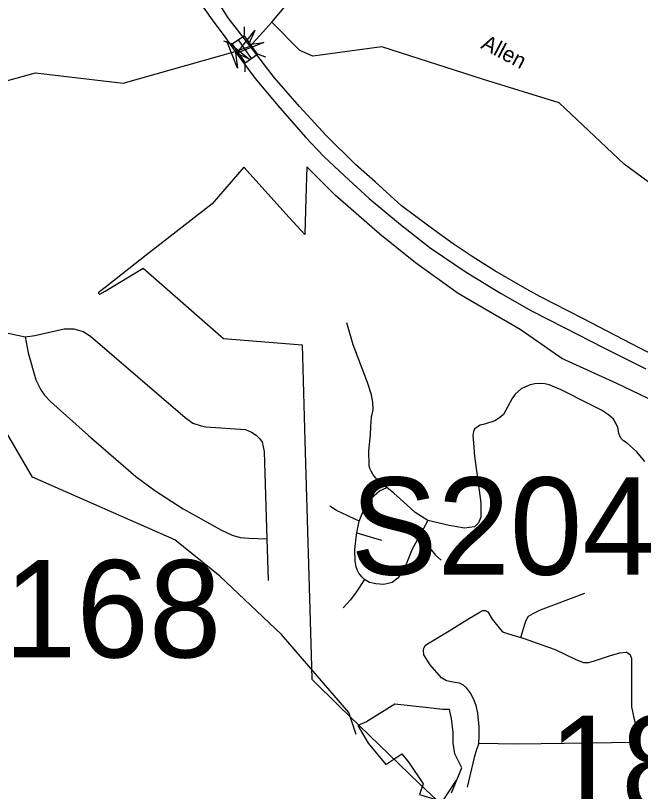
# Model space of a CAD drawing. Extents: x 884530 to 1028605, y 526725 to 653634.
# Drawn here: x 969696 to 972328, y 596832 to 600100 of the extents above; entities that cross this region are included whole.
import ezdxf

# ---------------------------------------------------------------- set-up
doc = ezdxf.new("R2010")
doc.units = 0
for name, color, linetype in [('Exist Boundary Political City Limit New', 7, 'Continuous'), ('Exist Hydrographic Creek Single Shore', 7, 'Continuous'), ('Exist Hydrographic Creek Single Shore Label', 7, 'Continuous'), ('Exist Hydrographic Pond Over 1500 Sq Ft', 7, 'Continuous'), ('Exist Road Non-System Type 51', 7, 'Continuous'), ('Exist Road Primary Interstate Divided Center Attributed', 7, 'Continuous'), ('Exist Road Primary Interstate Structure Ovrhead Sign Number Label', 7, 'Continuous'), ('Exist Road Primary Interstate Structure Standard Bridge CELL', 7, 'Continuous'), ('Exist Road Secondary Structure Pipe Number Label', 7, 'Continuous'), ('Exist Road Secondary Structure Standard Bridge Attributed CELL', 7, 'Continuous'), ('Exist Road Secondary Structure Standard Bridge Number Label', 7, 'Continuous'), ('Map Preparation Boundary City Limit Buffer Line', 7, 'Continuous')]:
    doc.layers.add(name, color=color, linetype=linetype)

msp = doc.modelspace()

# ---------------------------------------------------------------- linework, layer by layer
at = {"layer": 'Exist Boundary Political City Limit New'}
for points in [[(972586.7, 598378.6), (972228.1, 598549.9), (972027.2, 598641.6), (971996.1, 598655.1), (971875.3, 598739.4), (971821, 598777.3), (971677.4, 598860.7), (971576.9, 598919.1), (971559.8, 598929), (971381, 599058.8), (971229.8, 599178.4), (971042.4, 599342.8), (970922.1, 599462.1), (970918.4, 599330.7), (970914.1, 599177.1), (970848.8, 599249.3), (970656.8, 599461.3), (970524.6, 599306.8), (970246.4, 599090.1), (970072.8, 598954.8), (970043.9, 598932.4), (970051.2, 598926.1), (970072.8, 598938.8), (970233.2, 599035.2)], [(970233.2, 599035.2), (970571.4, 598739.1), (970903.4, 598713.2), (970914.9, 598308.1)], [(970914.9, 598308.1), (970940.5, 597407.8), (970943.4, 597304.3), (971059.4, 597191.1), (971396, 596864.7), (971619.9, 596653.6)]]:
    msp.add_lwpolyline(points, dxfattribs=at)
at = {"layer": 'Exist Hydrographic Creek Single Shore'}
for points in [[(970775.4, 600071.5), (970893.6, 600214.5), (971243.5, 600574.5), (971351.9, 600648.5), (971549, 600668.2), (972059.4, 600915.6), (972380.3, 601027.3), (972522.9, 601084.9), (972762.6, 601114.6), (972861.7, 601171.8), (973941.1, 602184.4), (974321.3, 602360.7), (974660.7, 602490.2), (974912.6, 602626.8), (974993, 602640.8), (975059.5, 602658.3), (975139.8, 602679.7)], [(969368.3, 599711.8), (969431.9, 599763.5), (969779.8, 599858.7), (970149.5, 599815.1), (970621.1, 599948.2), (970683.6, 599971.1), (970775.4, 600071.5)], [(972487.6, 599305.5), (972259.8, 599474.2), (971985.2, 599732.4), (971667.3, 599829.9), (971238.6, 599967.9), (970947.8, 599928.5), (970893.6, 599953.2), (970775.4, 600071.5)], [(971130.1, 597072), (971099.9, 597164.5), (970816.7, 597492.5), (970556.2, 597738.3), (970366.8, 597891.1), (969767.4, 598155.9), (969617.7, 598411.6), (969532.1, 598830.1), (969465.7, 599092.2), (969376.4, 599323.1), (969279.6, 599673.2)]]:
    msp.add_lwpolyline(points, dxfattribs=at)
at = {"layer": 'Exist Hydrographic Pond Over 1500 Sq Ft'}
msp.add_lwpolyline([(971531.3, 596826.6), (971575.9, 596930.8), (971546.2, 596990.4), (971538.7, 597035.1), (971538.7, 597079.8), (971531.3, 597139.4), (971523.8, 597176.7), (971494.1, 597176.7), (971434.5, 597184.1), (971293.1, 597199), (971174, 597124.5), (971136.8, 597109.6), (971181.4, 597035.1), (971255.9, 596945.7), (971322.8, 596990.4), (971352.6, 596953.2), (971412.2, 596863.8), (971397.3, 596819.1), (971494.1, 596789.3), (971553.6, 596878.7)], dxfattribs=at)
at = {"layer": 'Exist Road Non-System Type 51'}
for p, q in [((969355.3, 598831.4), (969736.2, 598746.1)), ((971133.6, 597921.2), (971142.4, 597970.7)), ((971431.8, 597972.4), (971394.4, 597903)), ((970754.7, 597896.2), (970760.5, 597720.3))]:
    msp.add_line(p, q, dxfattribs=at)
for points in [[(971259.6, 598111.4), (971225.3, 598139.2), (971212, 598152.3), (971201.2, 598167.5), (971193.8, 598181.2), (971188.7, 598192.3), (971185.8, 598204.5), (971183.3, 598267.1), (971191.1, 598333.7), (971192.4, 598368.9), (971194.9, 598408.1), (971201.5, 598439.4), (971200.2, 598472), (971194.9, 598502), (971178, 598554.2), (971118, 598713.3), (971090.6, 598806)], [(969736.2, 598746.1), (969777.1, 598752.2), (969901, 598780.3), (969941.7, 598779.7), (969981.1, 598768.7), (970011.6, 598749.3), (970410.1, 598407.4), (970443.2, 598383.5), (970477.3, 598371.5), (970497.2, 598367.8), (970663.7, 598355.8), (970689.5, 598345.1), (970708.7, 598332.1), (970724.7, 598316.8), (970734.3, 598302.3), (970742.6, 598264), (970754.7, 597896.2)], [(969736.2, 598746.1), (969749.2, 598678.7), (969781.4, 598565.1), (969801.8, 598522.9), (969818, 598500.7), (969844.4, 598473.3), (970003.8, 598331.2), (970202.9, 598158), (970281.9, 598099.2), (970401.2, 598021.9), (970562.8, 597931.7), (970607.9, 597911), (970641.5, 597901.9), (970679.1, 597898.6), (970754.7, 597896.2)], [(972346.5, 598222.1), (972312.1, 598261.7), (972271.8, 598298.9), (972256.2, 598309.1), (972246.1, 598318.4), (972240.5, 598327.6), (972236.5, 598340.8), (972232.2, 598364.9), (972224.4, 598383.4), (972213.9, 598400.1), (972192.7, 598417.5), (972163.4, 598438.4), (972113.7, 598462.9), (971993.2, 598523.5), (971943.8, 598544.7), (971924.9, 598548.4), (971905.8, 598550), (971882.5, 598548), (971862.8, 598544.5), (971843, 598536.4), (971825.5, 598527.7), (971800.5, 598505.5), (971787.3, 598486.6), (971750.6, 598420), (971734.2, 598405.4), (971714.8, 598392.8), (971671.5, 598378.2), (971653.1, 598374.1), (971637.5, 598365.3), (971629.1, 598357.1), (971624.6, 598347.4), (971622.3, 598330.4), (971624.6, 598299.7), (971629.1, 598244.6), (971640.7, 598161.2), (971656.1, 598046.9), (971655.4, 597986.8), (971645.1, 597963.3), (971628.3, 597946.5), (971587.2, 597940.6), (971522, 597952.3), (971431.8, 597972.4)], [(971142.4, 597970.7), (971164.4, 598022.7), (971194.3, 598067.4), (971228.2, 598097.5), (971259.6, 598111.4)], [(971431.8, 597972.4), (971378.7, 598006.6), (971344.1, 598039.3), (971289, 598087.9), (971259.6, 598111.4)], [(971142.4, 597970.7), (971047.7, 598015.8), (971019.1, 598033.1)], [(971165.7, 597724.3), (971153.8, 597736.2), (971141.8, 597751.1), (971135.9, 597763.1), (971129.8, 597778), (971126.9, 597801.9), (971124.7, 597850.4), (971132.1, 597912.8), (971133.6, 597921.2)], [(971133.6, 597921.2), (971203.8, 597900.7), (971237.4, 597890.3)], [(971394.4, 597903), (971366.8, 597852.1), (971344, 597796.7), (971330.1, 597763.1), (971306.3, 597730.2), (971282.3, 597712.3), (971270.4, 597709.2), (971246.4, 597703.3), (971213.6, 597706.3), (971186.6, 597712.3), (971165.7, 597724.3)], [(971394.4, 597903), (971430.1, 597869.9), (971464.5, 597826.6), (971488.8, 597806.1)], [(971165.7, 597724.3), (971130.4, 597671), (971105.9, 597639.4), (971075.3, 597605.8)], [(971824, 597480.6), (971831.8, 597509), (971844.9, 597551), (971855.8, 597569.9), (971875.4, 597581.7), (971906.9, 597596.1), (972092.8, 597666.5)], [(971646.6, 597033.8), (971648.5, 597065.8), (971648.2, 597103.8), (971643.3, 597161.5), (971637.5, 597188.3), (971628.9, 597211.7), (971614, 597243.8), (971596.3, 597266.4), (971582.1, 597279.5), (971565.8, 597287.3), (971538.4, 597291.9), (971511, 597297.8), (971490.2, 597310.8), (971442.7, 597364.8), (971415.9, 597407.8), (971414.7, 597426.7), (971416.9, 597437.9), (971422.5, 597447.7), (971437.3, 597458.1), (971522.4, 597508.4), (971608.3, 597561), (971649.1, 597586.2), (971663.9, 597593.5), (971675.8, 597594.3), (971684.6, 597587.7), (971703.8, 597558.1), (971737.8, 597513.5), (971746.1, 597504.7), (971771.4, 597495.1), (971824, 597480.6)], [(971824, 597480.6), (971837.3, 597475.5), (971912.2, 597449.6), (971968.5, 597429.6), (972055.7, 597386.9), (972087.7, 597374.5), (972108.8, 597374.5), (972129.8, 597381.1), (972197.6, 597402.6), (972241, 597415.5), (972267.3, 597418.6)], [(972305.2, 597037.6), (972309.1, 597065.1), (972309.7, 597108.1), (972302.5, 597135.5), (972291.5, 597188.3), (972291.4, 597296.9), (972291.5, 597390.2), (972285.7, 597406.1), (972267.3, 597418.6)], [(971646.6, 597033.8), (971636.7, 597007.8), (971627.6, 596975.3), (971598.3, 596850.2)], [(972305.2, 597037.6), (971809.4, 597031.5), (971646.6, 597033.8)]]:
    msp.add_lwpolyline(points, dxfattribs=at)
at = {"layer": 'Exist Road Primary Interstate Divided Center Attributed'}
for points in [[(970683.6, 599971.1), (970592, 600089.6), (970509.3, 600220.8), (970427.7, 600353.2), (970346.2, 600497), (970273.4, 600654.7), (970218.3, 600777.1), (970136.8, 600988.8), (970054.1, 601192.3), (969973.6, 601400.1), (969885.5, 601626.2)], [(969832.8, 601557.7), (969883.3, 601437.1), (969972.5, 601213.2), (970021, 601087), (970110.3, 600868.6), (970189.7, 600670.2), (970272.3, 600501.5), (970381.4, 600296.9), (970461.9, 600170.1), (970524.7, 600082.4), (970577.8, 600009.6), (970621.1, 599948.2)], [(973543.8, 597891.8), (973535.9, 597900.3), (973434.5, 597992.3), (973273.6, 598122.5), (973160.1, 598211.8), (973034.4, 598303.8), (972902.2, 598388.8), (972731.3, 598490.2), (972555, 598581.7), (972325.7, 598698.6), (972084.7, 598824), (971903.9, 598916.2), (971850.7, 598946.2), (971714, 599024.4), (971619.2, 599084.5), (971538.8, 599138.6), (971441.8, 599209.1), (971321.6, 599298.5), (971210.3, 599399.9), (971127.6, 599472.7), (971004.2, 599594), (970891.8, 599716.4), (970786, 599837.7), (970683.6, 599971.1)], [(970621.1, 599948.2), (970705.7, 599834.9), (970809.6, 599710.7), (970918.2, 599586.2), (970994.3, 599505.8), (971081.3, 599425.3), (971184.9, 599329.3), (971317.2, 599219.1), (971441.8, 599122), (971593.9, 599018.4), (971738.3, 598930.2), (971869.4, 598856.3), (972006.1, 598785.7), (972173.6, 598700.8), (972350, 598611.5)]]:
    msp.add_lwpolyline(points, dxfattribs=at)
at = {"layer": 'Exist Road Primary Interstate Structure Standard Bridge CELL'}
for p, q in [((970660.2, 600014.8), (970660.6, 600052.5)), ((970609, 599978.9), (970573.5, 599991.5)), ((970689.2, 599919.2), (970634.8, 599997)), ((970750.7, 599924.8), (970715.1, 599937.3)), ((970663, 599863.4), (970663.3, 599901.1))]:
    msp.add_line(p, q, dxfattribs=at)
msp.add_lwpolyline([(970715.1, 599937.3), (970660.7, 600015.1), (970608.9, 599978.9), (970663.3, 599901.1)], close=True, dxfattribs=at)
at = {"layer": 'Exist Road Secondary Structure Standard Bridge Attributed CELL'}
for points in [[(970741.2, 599986.2), (970627.8, 599941.6), (970703.7, 600037), (970676.8, 599977.8)], [(970630.9, 599878.8), (970586.4, 599992.3), (970681.7, 599916.3), (970622.6, 599943.3)]]:
    msp.add_lwpolyline(points, close=True, dxfattribs=at)
at = {"layer": 'Map Preparation Boundary City Limit Buffer Line'}
for points in [[(972586.7, 598378.6), (972228.1, 598549.9), (972027.2, 598641.6), (971996.1, 598655.1), (971875.3, 598739.4), (971821, 598777.3), (971677.4, 598860.7), (971576.9, 598919.1), (971559.8, 598929), (971381, 599058.8), (971229.8, 599178.4), (971042.4, 599342.8), (970922.1, 599462.1), (970918.4, 599330.7), (970914.1, 599177.1), (970848.8, 599249.3), (970656.8, 599461.3), (970524.6, 599306.8), (970246.4, 599090.1), (970072.8, 598954.8), (970043.9, 598932.4), (970051.2, 598926.1), (970072.8, 598938.8), (970233.2, 599035.2)], [(970233.2, 599035.2), (970571.4, 598739.1), (970903.4, 598713.2), (970914.9, 598308.1)], [(970914.9, 598308.1), (970940.5, 597407.8), (970943.4, 597304.3), (971059.4, 597191.1), (971396, 596864.7), (971619.9, 596653.6)]]:
    msp.add_lwpolyline(points, dxfattribs=at)

# ---------------------------------------------------------------- texts
at = {"layer": 'Exist Hydrographic Creek Single Shore Label'}
msp.add_text('Allen', height=65.62, rotation=332.1246, dxfattribs=at).set_placement((971652, 599964.3))
msp.add_text('Allen', height=65.62, rotation=332.1246, dxfattribs=at).set_placement((971652, 599964.3))
at = {"layer": 'Exist Road Primary Interstate Structure Ovrhead Sign Number Label'}
msp.add_text('S204', height=410.1, dxfattribs=at).set_placement((971107, 597744.6))
at = {"layer": 'Exist Road Secondary Structure Pipe Number Label'}
msp.add_text('P168', height=410.1, dxfattribs=at).set_placement((969281.7, 597396.1))
at = {"layer": 'Exist Road Secondary Structure Standard Bridge Number Label'}
msp.add_text('183', height=410.1, dxfattribs=at).set_placement((971941.4, 596740.7))

doc.saveas('drawing.dxf')
